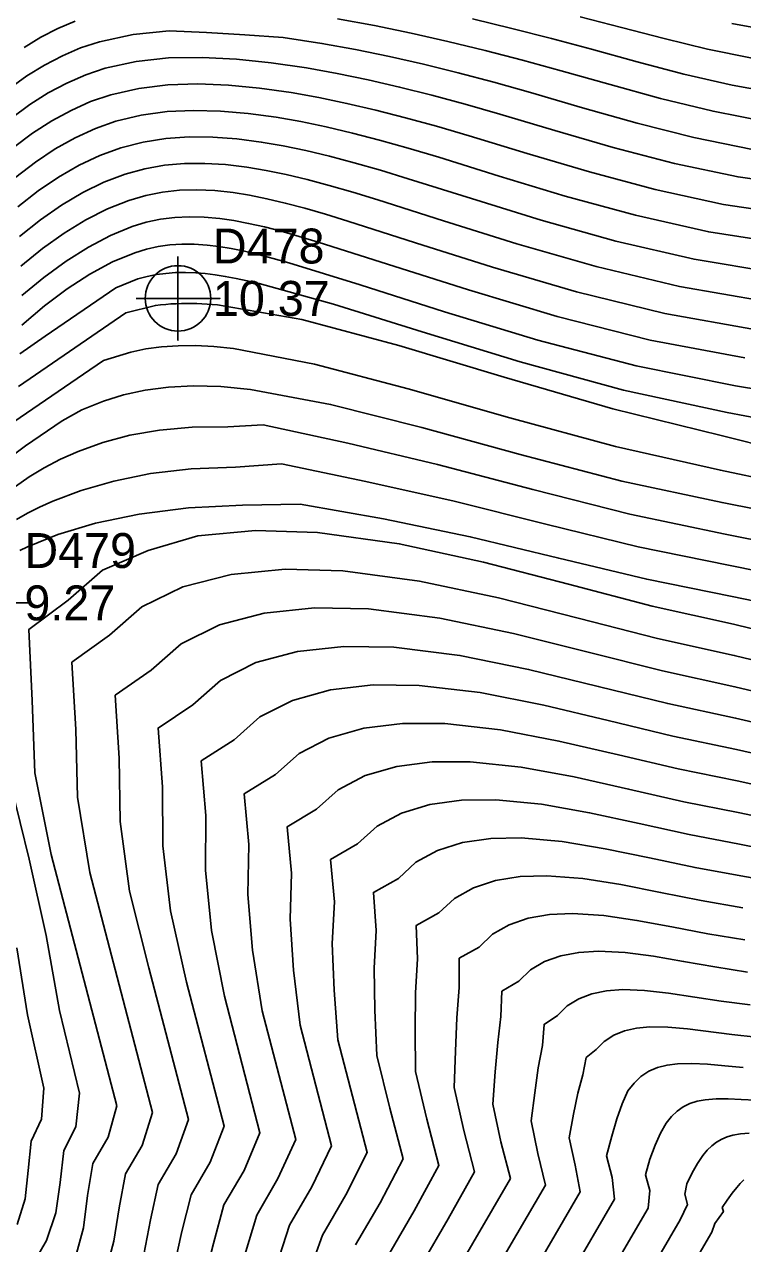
# Model space of a CAD drawing. Extents: x 2356077 to 2359823, y 225951 to 227822.
# Drawn here: x 2356992.7 to 2357044.1, y 227212.8 to 227300.1 of the extents above; entities that cross this region are included whole.
import ezdxf

# ---------------------------------------------------------------- set-up
doc = ezdxf.new("R2010")
doc.units = 0
for name, color, linetype in [('DTM Contours Major', 7, 'Continuous'), ('DTM Contours Minor', 7, 'Continuous'), ('Exist DTM Regular Point CELL', 7, 'Continuous'), ('Exist DTM Regular Point Cogo Elevation', 7, 'Continuous'), ('Exist DTM Regular Point Cogo Number', 7, 'Continuous')]:
    doc.layers.add(name, color=color, linetype=linetype)

msp = doc.modelspace()

# ---------------------------------------------------------------- linework, layer by layer
at = {"layer": 'DTM Contours Major'}
for points in [[(2357044.82, 227297.657), (2357041.634, 227298.314), (2357038.532, 227299.067), (2357035.477, 227299.857), (2357032.503, 227300.619)], [(2357047.796, 227286.441), (2357042.769, 227287.195), (2357037.876, 227288.265), (2357033.174, 227289.525), (2357028.721, 227290.848), (2357024.574, 227292.108), (2357022.237, 227292.79), (2357020.012, 227293.404), (2357017.878, 227293.951), (2357015.815, 227294.432), (2357013.802, 227294.849), (2357011.819, 227295.203), (2357009.567, 227295.527), (2357007.339, 227295.744), (2357005.148, 227295.83), (2357003.005, 227295.759), (2357000.922, 227295.505), (2356998.913, 227295.043), (2356997.47, 227294.552), (2356996.064, 227293.93), (2356994.684, 227293.175), (2356993.317, 227292.285), (2356991.955, 227291.259)], [(2357044.295, 227276.198), (2357037.532, 227277.478), (2357030.856, 227279.176), (2357024.508, 227281.064), (2357018.731, 227282.913), (2357013.765, 227284.494), (2357012.386, 227284.906), (2357011.104, 227285.267), (2357009.906, 227285.576), (2357008.781, 227285.832), (2357007.719, 227286.035), (2357006.707, 227286.184), (2357005.597, 227286.287), (2357004.528, 227286.314), (2357003.488, 227286.263), (2357002.466, 227286.129), (2357001.452, 227285.91), (2357000.435, 227285.602), (2356998.882, 227284.967), (2356997.307, 227284.139), (2356995.719, 227283.134), (2356994.127, 227281.969), (2356992.543, 227280.66)], [(2357050.018, 227264.374), (2357042.676, 227265.834), (2357035.488, 227267.375), (2357028.23, 227269.271), (2357021.189, 227271.205), (2357014.651, 227272.865), (2357008.904, 227273.935), (2357006.784, 227274.139), (2357004.836, 227274.193), (2357003.04, 227274.107), (2357001.378, 227273.889), (2356999.83, 227273.551), (2356998.378, 227273.102), (2356996.827, 227272.47), (2356995.433, 227271.693), (2356992.81, 227269.897), (2356991.575, 227268.974)], [(2357049.299, 227253.491), (2357043.543, 227254.887), (2357038.043, 227256.105), (2357032.379, 227257.557), (2357026.664, 227259.006), (2357021.011, 227260.218), (2357015.534, 227260.956), (2357011.384, 227261.061), (2357007.528, 227260.685), (2357004.076, 227259.795), (2357001.14, 227258.359), (2356998.831, 227256.346), (2356996.13, 227254.397), (2356996.405, 227249.592), (2356996.533, 227244.73), (2356997.412, 227239.332), (2357001.901, 227222.147), (2357001.161, 227219.783), (2356999.975, 227217.747), (2356999.5, 227215.331), (2356999.119, 227212.939), (2356998.526, 227210.69)], [(2357048.044, 227242.76), (2357043.836, 227243.638), (2357039.925, 227244.414), (2357035.985, 227245.313), (2357032.082, 227246.188), (2357028.279, 227246.892), (2357024.639, 227247.276), (2357021.907, 227247.265), (2357019.381, 227246.939), (2357017.121, 227246.278), (2357015.189, 227245.262), (2357013.646, 227243.872), (2357011.547, 227242.622), (2357011.86, 227239.299), (2357011.745, 227236.005), (2357011.989, 227232.348), (2357012.457, 227228.406), (2357014.715, 227219.761), (2357013.313, 227216.836), (2357011.71, 227214.085), (2357010.739, 227211.127)], [(2357044.493, 227232.213), (2357042.162, 227232.577), (2357039.911, 227232.976), (2357037.759, 227233.343), (2357035.723, 227233.61), (2357033.821, 227233.707), (2357032.416, 227233.623), (2357031.125, 227233.378), (2357029.967, 227232.96), (2357028.961, 227232.358), (2357028.125, 227231.56), (2357026.916, 227230.834), (2357026.824, 227229.036), (2357026.626, 227227.156), (2357026.433, 227225.059), (2357026.26, 227222.76), (2357026.831, 227220.048), (2357027.518, 227217.421), (2357023.557, 227210.614)], [(2357044.605, 227220.672), (2357044, 227220.619), (2357043.442, 227220.521), (2357043.03, 227220.402), (2357042.644, 227220.241), (2357042.28, 227220.033), (2357041.935, 227219.773), (2357041.607, 227219.455), (2357041.294, 227219.075), (2357040.916, 227218.506), (2357040.54, 227217.83), (2357040.148, 227217.048), (2357040.002, 227216.299), (2357040.192, 227215.571), (2357039.671, 227214.466), (2357032.956, 227202.944)]]:
    msp.add_lwpolyline(points, dxfattribs=at)
at = {"layer": 'DTM Contours Minor'}
for points in [[(2356996.365, 227300.314), (2356995.122, 227299.792), (2356993.908, 227299.167), (2356992.713, 227298.437)], [(2357045.907, 227293.111), (2357042.025, 227293.863), (2357038.275, 227294.776), (2357034.65, 227295.769), (2357031.142, 227296.762), (2357028.395, 227297.513), (2357025.702, 227298.212), (2357023.048, 227298.858), (2357020.414, 227299.452), (2357017.784, 227299.995), (2357015.142, 227300.486)], [(2357046.968, 227295.078), (2357043.396, 227295.724), (2357039.945, 227296.524), (2357036.591, 227297.409), (2357033.314, 227298.31), (2357030.453, 227299.075), (2357027.619, 227299.797), (2357024.799, 227300.476)], [(2357046.228, 227299.629), (2357043.363, 227300.161)], [(2357044.86, 227291.133), (2357040.648, 227291.989), (2357036.586, 227293.017), (2357032.685, 227294.121), (2357028.955, 227295.206), (2357026.332, 227295.941), (2357023.789, 227296.615), (2357021.304, 227297.229), (2357018.861, 227297.786), (2357016.439, 227298.285), (2357014.021, 227298.727), (2357011.242, 227299.158), (2357008.518, 227299.35), (2357005.755, 227299.496), (2357003.084, 227299.621), (2357000.525, 227299.367), (2356998.095, 227298.843), (2356996.748, 227298.398), (2356995.444, 227297.843), (2356994.169, 227297.175), (2356992.912, 227296.39), (2356991.661, 227295.483)], [(2357048.503, 227288.494), (2357043.816, 227289.163), (2357039.266, 227290.125), (2357034.886, 227291.267), (2357030.708, 227292.481), (2357026.764, 227293.655), (2357024.278, 227294.366), (2357021.89, 227295.012), (2357019.58, 227295.593), (2357017.327, 227296.112), (2357015.111, 227296.57), (2357012.912, 227296.967), (2357010.4, 227297.343), (2357007.917, 227297.585), (2357005.452, 227297.715), (2357003.051, 227297.686), (2357000.733, 227297.433), (2356998.516, 227296.943), (2356997.116, 227296.476), (2356995.758, 227295.888), (2356994.428, 227295.177), (2356993.115, 227294.339), (2356991.806, 227293.371)], [(2357047.09, 227284.384), (2357041.72, 227285.228), (2357036.478, 227286.412), (2357031.451, 227287.792), (2357026.725, 227289.226), (2357022.387, 227290.568), (2357020.212, 227291.214), (2357018.158, 227291.791), (2357016.204, 227292.301), (2357014.33, 227292.743), (2357012.517, 227293.12), (2357010.744, 227293.432), (2357008.743, 227293.708), (2357006.773, 227293.879), (2357004.838, 227293.929), (2357002.942, 227293.836), (2357001.089, 227293.581), (2356999.284, 227293.145), (2356997.809, 227292.627), (2356996.361, 227291.969), (2356994.934, 227291.169), (2356993.518, 227290.227), (2356992.105, 227289.145)], [(2357046.384, 227282.327), (2357040.669, 227283.267), (2357035.074, 227284.569), (2357029.719, 227286.073), (2357024.723, 227287.616), (2357020.208, 227289.035), (2357018.208, 227289.638), (2357016.332, 227290.173), (2357014.562, 227290.642), (2357012.877, 227291.044), (2357011.259, 227291.38), (2357009.688, 227291.652), (2357007.93, 227291.88), (2357006.207, 227292.01), (2357004.518, 227292.026), (2357002.86, 227291.914), (2357001.231, 227291.659), (2356999.629, 227291.248), (2356998.129, 227290.7), (2356996.646, 227290.001), (2356995.176, 227289.153), (2356993.713, 227288.158), (2356992.253, 227287.02)], [(2357045.681, 227280.273), (2357039.618, 227281.315), (2357033.665, 227282.743), (2357027.98, 227284.372), (2357022.719, 227286.022), (2357018.04, 227287.511), (2357016.231, 227288.062), (2357014.543, 227288.549), (2357012.959, 227288.971), (2357011.462, 227289.33), (2357010.034, 227289.625), (2357008.659, 227289.856), (2357007.131, 227290.041), (2357005.643, 227290.132), (2357004.186, 227290.12), (2357002.755, 227289.994), (2357001.341, 227289.744), (2356999.938, 227289.36), (2356998.419, 227288.782), (2356996.904, 227288.04), (2356995.392, 227287.141), (2356993.882, 227286.09), (2356992.376, 227284.895)], [(2357044.983, 227278.227), (2357038.569, 227279.382), (2357032.255, 227280.94), (2357026.239, 227282.698), (2357020.719, 227284.451), (2357015.891, 227285.996), (2357014.288, 227286.485), (2357012.797, 227286.914), (2357011.404, 227287.284), (2357010.093, 227287.595), (2357008.851, 227287.846), (2357007.662, 227288.037), (2357006.351, 227288.18), (2357005.081, 227288.237), (2357003.842, 227288.202), (2357002.624, 227288.069), (2357001.416, 227287.83), (2357000.208, 227287.479), (2356998.674, 227286.872), (2356997.129, 227286.088), (2356995.577, 227285.137), (2356994.024, 227284.031), (2356992.475, 227282.781)], [(2357050.878, 227273), (2357043.632, 227274.204), (2357036.526, 227275.627), (2357029.49, 227277.479), (2357022.811, 227279.499), (2357016.773, 227281.428), (2357011.662, 227283.006), (2357010.53, 227283.324), (2357009.471, 227283.6), (2357008.477, 227283.835), (2357007.54, 227284.027), (2357006.654, 227284.175), (2357005.809, 227284.28), (2357004.886, 227284.344), (2357003.998, 227284.347), (2357003.138, 227284.289), (2357002.295, 227284.167), (2357001.46, 227283.981), (2357000.624, 227283.729), (2356999.028, 227283.075), (2356997.409, 227282.207), (2356995.797, 227281.136), (2356994.154, 227279.923), (2356992.545, 227278.555)], [(2357050.63, 227270.853), (2357043.037, 227272.283), (2357035.609, 227273.886), (2357028.222, 227275.916), (2357021.198, 227278.068), (2357014.859, 227280.039), (2357009.529, 227281.527), (2357008.682, 227281.724), (2357007.877, 227281.894), (2357007.11, 227282.036), (2357006.378, 227282.15), (2357005.677, 227282.235), (2357005.003, 227282.291), (2357004.263, 227282.318), (2357003.548, 227282.305), (2357002.855, 227282.253), (2357002.179, 227282.161), (2357001.513, 227282.029), (2357000.854, 227281.857), (2356999.266, 227281.213), (2356994.207, 227277.749), (2356992.404, 227276.492)], [(2357050.589, 227268.647), (2357042.602, 227270.643), (2357034.862, 227272.549), (2357027.062, 227274.83), (2357019.527, 227277.092), (2357012.581, 227278.943), (2357006.548, 227279.989), (2357006.172, 227280.021), (2357005.802, 227280.048), (2357005.438, 227280.069), (2357005.079, 227280.084), (2357004.725, 227280.093), (2357004.377, 227280.096), (2357003.985, 227280.092), (2357003.598, 227280.081), (2357003.218, 227280.061), (2357002.844, 227280.034), (2357002.475, 227279.998), (2357002.111, 227279.955), (2356999.996, 227279.415), (2356992.306, 227274.149)], [(2357050.251, 227266.525), (2357042.557, 227268.157), (2357035.047, 227269.845), (2357027.487, 227271.905), (2357020.196, 227273.992), (2357013.493, 227275.761), (2357007.695, 227276.866), (2357006.29, 227277.01), (2357004.97, 227277.077), (2357003.725, 227277.071), (2357002.545, 227276.991), (2357001.421, 227276.839), (2357000.344, 227276.617), (2356998.398, 227276.01), (2356996.969, 227275.044), (2356991.977, 227271.625)], [(2357049.871, 227262.199), (2357042.892, 227263.579), (2357036.057, 227265.01), (2357029.117, 227266.765), (2357022.312, 227268.553), (2357015.884, 227270.08), (2357009.814, 227271.407), (2357007.289, 227271.255), (2357004.738, 227271.239), (2357002.405, 227271.031), (2357000.275, 227270.655), (2356998.334, 227270.137), (2356996.569, 227269.501), (2356995.31, 227268.941), (2356994.145, 227268.332), (2356993.071, 227267.679), (2356992.084, 227266.988)], [(2357049.754, 227260.014), (2357043.141, 227261.342), (2357036.668, 227262.673), (2357030.053, 227264.299), (2357023.488, 227265.946), (2357017.166, 227267.339), (2357011.142, 227268.6), (2357007.836, 227268.372), (2357004.656, 227268.26), (2357001.75, 227267.914), (2356999.127, 227267.381), (2356996.796, 227266.708), (2356994.764, 227265.942), (2356993.819, 227265.517), (2356992.955, 227265.078), (2356992.17, 227264.627)], [(2357049.643, 227257.828), (2357043.398, 227259.101), (2357037.281, 227260.342), (2357030.983, 227261.855), (2357024.649, 227263.388), (2357018.427, 227264.684), (2357012.462, 227265.726), (2357008.329, 227265.648), (2357004.47, 227265.468), (2357000.944, 227265.015), (2356997.808, 227264.355), (2356995.121, 227263.551), (2356992.938, 227262.669), (2356992.402, 227262.405)], [(2357049.538, 227255.641), (2357043.497, 227257.121), (2357037.677, 227258.428), (2357031.667, 227259.993), (2357025.588, 227261.563), (2357019.564, 227262.882), (2357013.715, 227263.696), (2357009.279, 227263.829), (2357005.154, 227263.445), (2357001.578, 227262.393), (2356998.318, 227260.994), (2356995.851, 227258.855), (2356993.048, 227256.752), (2356993.291, 227251.655), (2356993.468, 227246.471), (2356994.637, 227240.619), (2356999.334, 227222.64), (2356998.734, 227220.377), (2356997.637, 227218.494), (2356997.24, 227216.197), (2356996.958, 227213.901), (2356996.393, 227211.79)], [(2357049.056, 227251.343), (2357043.591, 227252.649), (2357038.411, 227253.777), (2357033.093, 227255.116), (2357027.741, 227256.448), (2357022.46, 227257.554), (2357017.352, 227258.217), (2357013.489, 227258.296), (2357009.902, 227257.927), (2357006.692, 227257.081), (2357003.96, 227255.729), (2357001.806, 227253.841), (2356999.213, 227252.041), (2356999.512, 227247.531), (2356999.591, 227242.989), (2357000.249, 227238.008), (2357001.629, 227232.52), (2357004.466, 227221.66), (2357003.59, 227219.19), (2357002.315, 227217.003), (2357001.756, 227214.472), (2357001.275, 227211.983)], [(2357048.808, 227249.196), (2357043.643, 227250.405), (2357038.781, 227251.445), (2357033.808, 227252.672), (2357028.82, 227253.887), (2357023.91, 227254.889), (2357019.172, 227255.479), (2357015.594, 227255.533), (2357012.275, 227255.173), (2357009.305, 227254.372), (2357006.776, 227253.103), (2357004.777, 227251.34), (2357002.295, 227249.686), (2357002.611, 227245.47), (2357002.641, 227241.245), (2357003.192, 227236.599), (2357004.335, 227231.497), (2357007.031, 227221.177), (2357006.018, 227218.597), (2357004.657, 227216.262), (2357004.008, 227213.62), (2357003.427, 227211.033)], [(2357048.557, 227247.05), (2357043.7, 227248.155), (2357039.155, 227249.107), (2357034.528, 227250.224), (2357029.903, 227251.323), (2357025.363, 227252.223), (2357020.993, 227252.742), (2357017.699, 227252.773), (2357014.646, 227252.423), (2357011.915, 227251.668), (2357009.587, 227250.484), (2357007.742, 227248.845), (2357005.379, 227247.332), (2357005.704, 227243.412), (2357005.684, 227239.501), (2357006.131, 227235.188), (2357007.04, 227230.473), (2357009.593, 227220.701), (2357008.448, 227218.006), (2357007.003, 227215.527), (2357006.255, 227212.776), (2357005.569, 227210.084)], [(2357048.302, 227244.905), (2357043.763, 227245.9), (2357039.535, 227246.763), (2357035.253, 227247.771), (2357030.989, 227248.757), (2357026.819, 227249.557), (2357022.815, 227250.008), (2357019.803, 227250.017), (2357017.015, 227249.678), (2357014.521, 227248.97), (2357012.392, 227247.869), (2357010.699, 227246.356), (2357008.463, 227244.977), (2357008.787, 227241.355), (2357008.719, 227237.755), (2357009.063, 227233.771), (2357009.747, 227229.445), (2357012.155, 227220.229), (2357010.88, 227217.42), (2357009.355, 227214.803), (2357008.499, 227211.948)], [(2356991.779, 227245.537), (2356993.077, 227240.289), (2356994.291, 227234.836), (2356995.229, 227229.467), (2356996.663, 227223.531), (2356996.401, 227221.134), (2356995.54, 227219.432), (2356995.281, 227217.146), (2356994.984, 227214.964), (2356994.317, 227212.988), (2356993.296, 227211.236)], [(2357047.785, 227240.616), (2357043.922, 227241.368), (2357040.327, 227242.058), (2357036.729, 227242.852), (2357033.184, 227243.618), (2357029.745, 227244.227), (2357026.466, 227244.548), (2357024.01, 227244.519), (2357021.742, 227244.206), (2357019.713, 227243.593), (2357017.976, 227242.662), (2357016.582, 227241.394), (2357014.629, 227240.267), (2357014.919, 227237.242), (2357014.758, 227234.249), (2357014.905, 227230.914), (2357015.171, 227227.351), (2357017.275, 227219.294), (2357015.749, 227216.255), (2357014.07, 227213.375), (2357012.975, 227210.321)], [(2357047.528, 227238.472), (2357044.026, 227239.092), (2357040.745, 227239.696), (2357037.488, 227240.386), (2357034.298, 227241.047), (2357031.219, 227241.564), (2357028.295, 227241.825), (2357026.112, 227241.779), (2357024.098, 227241.482), (2357022.297, 227240.917), (2357020.75, 227240.07), (2357019.501, 227238.922), (2357017.708, 227237.911), (2357017.9, 227235.198), (2357017.757, 227232.487), (2357017.811, 227229.47), (2357017.95, 227226.231), (2357018.888, 227222.455), (2357019.835, 227218.828), (2357018.186, 227215.678), (2357016.436, 227212.674)], [(2357044.152, 227236.807), (2357041.187, 227237.328), (2357038.267, 227237.917), (2357035.428, 227238.476), (2357032.704, 227238.905), (2357030.13, 227239.108), (2357028.213, 227239.047), (2357026.448, 227238.767), (2357024.868, 227238.251), (2357023.508, 227237.487), (2357022.402, 227236.459), (2357020.784, 227235.554), (2357020.873, 227233.151), (2357020.737, 227230.719), (2357020.703, 227228.014), (2357020.73, 227225.092), (2357021.533, 227221.665), (2357022.396, 227218.361), (2357020.625, 227215.103), (2357018.806, 227211.982)], [(2357044.307, 227234.514), (2357041.657, 227234.955), (2357039.073, 227235.446), (2357036.581, 227235.907), (2357034.204, 227236.252), (2357031.971, 227236.401), (2357030.315, 227236.327), (2357028.791, 227236.064), (2357027.426, 227235.597), (2357026.247, 227234.915), (2357025.278, 227234.004), (2357023.854, 227233.195), (2357023.847, 227231.098), (2357023.696, 227228.942), (2357023.578, 227226.545), (2357023.501, 227223.936), (2357024.18, 227220.863), (2357024.956, 227217.893), (2357023.066, 227214.532), (2357021.18, 227211.295)], [(2356992.175, 227233.953), (2356992.937, 227229.157), (2356994.127, 227223.905), (2356993.949, 227221.685), (2356993.205, 227220.103), (2356993.007, 227217.995), (2356992.782, 227215.963), (2356992.211, 227214.133)], [(2357044.675, 227229.858), (2357042.605, 227230.121), (2357038.828, 227230.698), (2357037.129, 227230.897), (2357035.56, 227230.959), (2357034.409, 227230.875), (2357033.355, 227230.658), (2357032.409, 227230.297), (2357031.582, 227229.783), (2357030.887, 227229.104), (2357029.927, 227228.458), (2357029.81, 227226.94), (2357029.509, 227225.354), (2357029.257, 227223.553), (2357029.004, 227221.56), (2357029.486, 227219.219), (2357030.022, 227216.949), (2357025.937, 227209.938)], [(2357045.116, 227227.554), (2357043.361, 227227.736), (2357040.197, 227228.136), (2357038.789, 227228.263), (2357037.499, 227228.282), (2357036.557, 227228.191), (2357035.697, 227227.994), (2357034.922, 227227.681), (2357034.239, 227227.244), (2357033.653, 227226.673), (2357032.938, 227226.082), (2357032.707, 227224.858), (2357032.352, 227223.541), (2357032.044, 227222.027), (2357031.723, 227220.338), (2357032.144, 227218.378), (2357032.514, 227216.466), (2357028.327, 227209.28)], [(2357044.192, 227225.372), (2357042.865, 227225.5), (2357041.638, 227225.611), (2357040.511, 227225.672), (2357039.481, 227225.649), (2357038.732, 227225.55), (2357038.046, 227225.37), (2357037.424, 227225.1), (2357036.867, 227224.733), (2357036.376, 227224.261), (2357035.916, 227223.696), (2357035.512, 227222.777), (2357035.134, 227221.7), (2357034.775, 227220.456), (2357034.406, 227219.054), (2357034.812, 227217.497), (2357034.98, 227215.937), (2357028.532, 227204.872)], [(2357045.062, 227223.025), (2357044.046, 227223.081), (2357043.11, 227223.121), (2357042.252, 227223.122), (2357041.469, 227223.062), (2357040.898, 227222.955), (2357040.371, 227222.788), (2357039.888, 227222.555), (2357039.446, 227222.248), (2357039.044, 227221.861), (2357038.68, 227221.388), (2357038.272, 227220.667), (2357037.892, 227219.805), (2357037.511, 227218.804), (2357037.201, 227217.685), (2357037.497, 227216.555), (2357037.38, 227215.296), (2357030.797, 227203.999)], [(2357044.237, 227217.322), (2357043.978, 227217.072), (2357043.718, 227216.784), (2357043.385, 227216.366), (2357043.038, 227215.883), (2357042.688, 227215.348), (2357042.763, 227215.062), (2357042.143, 227214.207), (2357041.935, 227213.592), (2357032.76, 227197.847)]]:
    msp.add_lwpolyline(points, dxfattribs=at)
at = {"layer": 'Exist DTM Regular Point CELL'}
for points in [[(2357003.72, 227283.461), (2357003.72, 227277.461), (2357003.72, 227280.461), (2357006.72, 227280.461), (2357000.72, 227280.461)], [(2356990.226, 227261.652), (2356990.226, 227255.652), (2356990.226, 227258.652), (2356993.226, 227258.652), (2356987.226, 227258.652)]]:
    msp.add_lwpolyline(points, dxfattribs=at)
msp.add_circle((2357003.72, 227280.461), 2.344, dxfattribs=at)

# ---------------------------------------------------------------- texts
at = {"layer": 'Exist DTM Regular Point Cogo Elevation'}
for s, p in [('10.37', (2357006.22, 227279.211)), ('9.27', (2356992.726, 227257.402))]:
    msp.add_text(s, height=2.5, dxfattribs=at).set_placement(p)
at = {"layer": 'Exist DTM Regular Point Cogo Number'}
for s, p in [('D478', (2357006.22, 227282.961)), ('D479', (2356992.726, 227261.152))]:
    msp.add_text(s, height=2.5, dxfattribs=at).set_placement(p)

doc.saveas('drawing.dxf')
